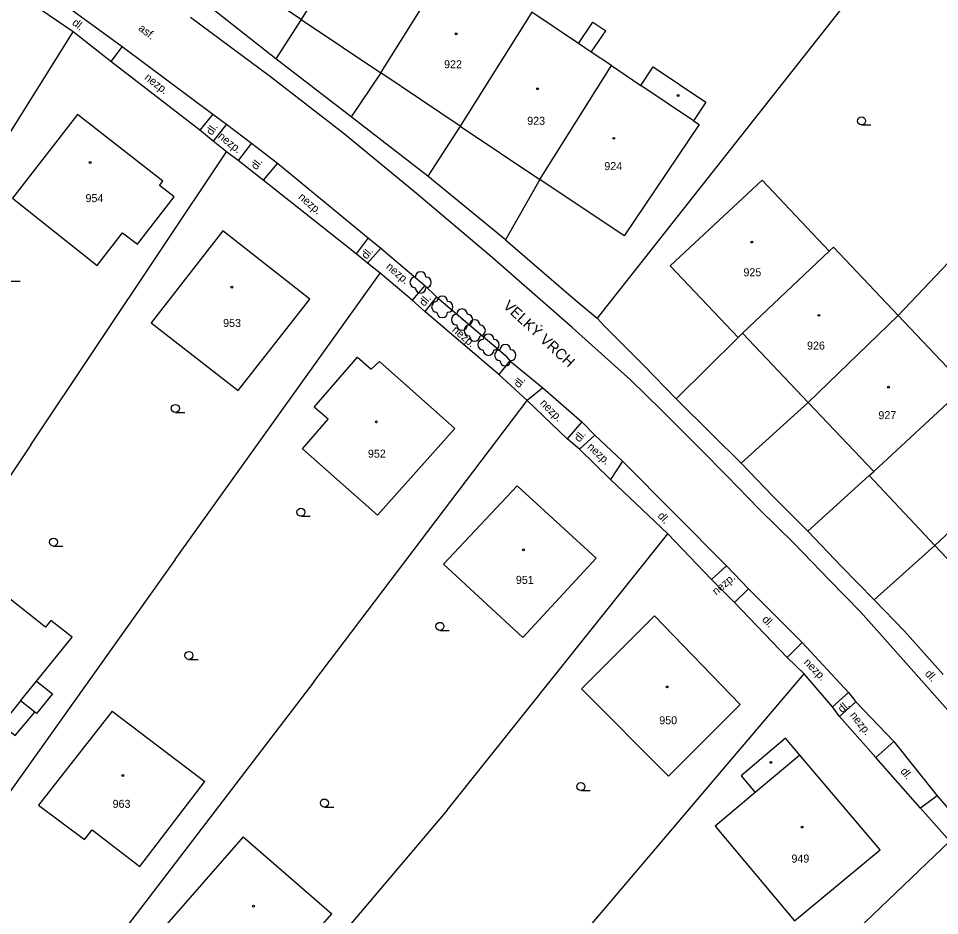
# Model space of a CAD drawing. Extents: x -794191 to -788944, y -1117087 to -1105044.
# Drawn here: x -791209.7 to -791123.3, y -1109475 to -1109390.9 of the extents above; entities that cross this region are included whole.
import ezdxf

# ---------------------------------------------------------------- set-up
doc = ezdxf.new("R2010")
doc.units = 0
for name, color, linetype in [('Doplněk polohopisu', 7, 'Continuous'), ('Hranice - ploty_ zdi', 7, 'Continuous'), ('Komunikace', 7, 'Continuous'), ('Názvy ulic_ silnic_ žel_', 7, 'Continuous'), ('Pomocné popisy', 7, 'Continuous'), ('Stavební objekty', 7, 'Continuous'), ('Zeleň', 7, 'Continuous'), ('Značky druhů budov', 7, 'Continuous'), ('Značky druhů pozemků', 7, 'Continuous'), ('Čísla popisná', 7, 'Continuous')]:
    doc.layers.add(name, color=color, linetype=linetype)

msp = doc.modelspace()

# ---------------------------------------------------------------- linework, layer by layer
at = {"layer": 'Doplněk polohopisu'}
for p, q in [((-791199.94, -1109393.48), (-791200.99, -1109394.89)), ((-791191.42, -1109399.83), (-791192.66, -1109401.33)), ((-791190.16, -1109400.78), (-791191.39, -1109402.35)), ((-791187.81, -1109402.54), (-791189.07, -1109404.18)), ((-791185.38, -1109404.42), (-791186.73, -1109406.03)), ((-791176.88, -1109411.42), (-791178.01, -1109412.94)), ((-791175.68, -1109412.41), (-791176.93, -1109413.8)), ((-791171.56, -1109415.9), (-791172.75, -1109417.27)), ((-791170.48, -1109416.96), (-791171.56, -1109418.33)), ((-791163.61, -1109422.97), (-791164.63, -1109424.23)), ((-791160.5, -1109425.48), (-791161.98, -1109426.67)), ((-791156.85, -1109428.68), (-791158.21, -1109430.28)), ((-791155.62, -1109429.93), (-791157.07, -1109431.24)), ((-791153.04, -1109432.36), (-791154.17, -1109434.07)), ((-791143.28, -1109442.16), (-791144.69, -1109443.45)), ((-791141.23, -1109444.33), (-791142.53, -1109445.62)), ((-791136.2, -1109449.34), (-791137.61, -1109450.75)), ((-791131.85, -1109454.03), (-791133.36, -1109455.4)), ((-791131.18, -1109454.91), (-791132.69, -1109456.28)), ((-791127.61, -1109458.63), (-791129.28, -1109460.14)), ((-791123.53, -1109463.74), (-791125.11, -1109464.87))]:
    msp.add_line(p, q, dxfattribs=at)
at = {"layer": 'Hranice - ploty_ zdi'}
for p, q in [((-791126.34, -1109382.08), (-791155.41, -1109418.94)), ((-791204.53, -1109392.11), (-791208.33, -1109389.54)), ((-791185.54, -1109394.65), (-791192.45, -1109389.21)), ((-791183.17, -1109390.96), (-791185.54, -1109394.65)), ((-791222.48, -1109420.82), (-791204.53, -1109392.11)), ((-791200.99, -1109394.89), (-791204.53, -1109392.11)), ((-791178.48, -1109400.1), (-791185.54, -1109394.65)), ((-791192.66, -1109401.33), (-791200.99, -1109394.89)), ((-791175.69, -1109395.97), (-791178.48, -1109400.1)), ((-791127.2, -1109418.71), (-791106.44, -1109396.74)), ((-791171.28, -1109405.65), (-791178.48, -1109400.1)), ((-791191.39, -1109402.35), (-791192.66, -1109401.33)), ((-791168.25, -1109400.95), (-791171.28, -1109405.65)), ((-791190.14, -1109403.35), (-791191.39, -1109402.35)), ((-791208.5, -1109430.84), (-791190.14, -1109403.35)), ((-791189.07, -1109404.18), (-791190.14, -1109403.35)), ((-791186.73, -1109406.03), (-791189.07, -1109404.18)), ((-791164, -1109411.6), (-791171.28, -1109405.65)), ((-791178.01, -1109412.94), (-791186.73, -1109406.03)), ((-791160.77, -1109405.96), (-791164, -1109411.6)), ((-791164, -1109411.6), (-791157.67, -1109417.07)), ((-791176.93, -1109413.8), (-791178.01, -1109412.94)), ((-791175.75, -1109414.74), (-791176.93, -1109413.8)), ((-791194.97, -1109441.59), (-791175.75, -1109414.74)), ((-791172.75, -1109417.27), (-791175.75, -1109414.74)), ((-791157.67, -1109417.07), (-791155.41, -1109418.94)), ((-791171.56, -1109418.33), (-791172.75, -1109417.27)), ((-791164.63, -1109424.23), (-791171.56, -1109418.33)), ((-791155.41, -1109418.94), (-791154.72, -1109419.69)), ((-791154.72, -1109419.69), (-791151.03, -1109423.4)), ((-791142.21, -1109420.77), (-791148.02, -1109426.51)), ((-791151.03, -1109423.4), (-791148.02, -1109426.51)), ((-791161.98, -1109426.67), (-791164.63, -1109424.23)), ((-791148.02, -1109426.51), (-791144.62, -1109429.86)), ((-791181.96, -1109453.04), (-791161.98, -1109426.67)), ((-791158.21, -1109430.28), (-791161.98, -1109426.67)), ((-791135.63, -1109426.85), (-791141.9, -1109432.56)), ((-791144.62, -1109429.86), (-791141.9, -1109432.56)), ((-791208.5, -1109430.84), (-791227.73, -1109459.55)), ((-791157.07, -1109431.24), (-791158.21, -1109430.28)), ((-791154.17, -1109434.07), (-791157.07, -1109431.24)), ((-791141.9, -1109432.56), (-791138.96, -1109435.63)), ((-791148.78, -1109439.18), (-791154.17, -1109434.07)), ((-791129.92, -1109433.71), (-791135.67, -1109438.93)), ((-791169.46, -1109465.07), (-791148.78, -1109439.18)), ((-791144.69, -1109443.45), (-791148.78, -1109439.18)), ((-791135.67, -1109438.93), (-791132.51, -1109442.23)), ((-791123.75, -1109440.27), (-791129.44, -1109445.36)), ((-791194.97, -1109441.59), (-791215.28, -1109470.08)), ((-791132.51, -1109442.23), (-791129.44, -1109445.36)), ((-791142.53, -1109445.62), (-791144.69, -1109443.45)), ((-791137.61, -1109450.75), (-791142.53, -1109445.62)), ((-791129.44, -1109445.36), (-791126.59, -1109448.3)), ((-791126.59, -1109448.3), (-791122.99, -1109452.36)), ((-791136.01, -1109452.29), (-791137.61, -1109450.75)), ((-791157.51, -1109477.59), (-791136.01, -1109452.29)), ((-791133.36, -1109455.4), (-791136.01, -1109452.29)), ((-791181.96, -1109453.04), (-791203.26, -1109480.85)), ((-791132.69, -1109456.28), (-791133.36, -1109455.4)), ((-791129.28, -1109460.14), (-791132.69, -1109456.28)), ((-791125.11, -1109464.87), (-791129.28, -1109460.14)), ((-791169.46, -1109465.07), (-791192.04, -1109491.65)), ((-791122.35, -1109467.97), (-791125.11, -1109464.87)), ((-791146.15, -1109490.67), (-791122.35, -1109467.97))]:
    msp.add_line(p, q, dxfattribs=at)
at = {"layer": 'Komunikace'}
for p, q in [((-791207.35, -1109388.07), (-791199.94, -1109393.48)), ((-791186.03, -1109396.35), (-791193.52, -1109390.77)), ((-791199.94, -1109393.48), (-791191.42, -1109399.83)), ((-791179.08, -1109401.72), (-791186.03, -1109396.35)), ((-791191.42, -1109399.83), (-791190.16, -1109400.78)), ((-791190.16, -1109400.78), (-791187.81, -1109402.54)), ((-791172.35, -1109407.27), (-791179.08, -1109401.72)), ((-791187.81, -1109402.54), (-791185.38, -1109404.42)), ((-791185.38, -1109404.42), (-791176.88, -1109411.42)), ((-791165.24, -1109413.28), (-791172.35, -1109407.27)), ((-791176.88, -1109411.42), (-791175.68, -1109412.41)), ((-791175.68, -1109412.41), (-791171.56, -1109415.9)), ((-791157.74, -1109419.83), (-791165.24, -1109413.28)), ((-791171.56, -1109415.9), (-791170.48, -1109416.96)), ((-791152.27, -1109424.76), (-791157.74, -1109419.83)), ((-791163.61, -1109422.97), (-791160.5, -1109425.48)), ((-791149.38, -1109427.58), (-791152.27, -1109424.76)), ((-791160.5, -1109425.48), (-791156.85, -1109428.68)), ((-791145.68, -1109431.27), (-791149.38, -1109427.58)), ((-791156.85, -1109428.68), (-791155.62, -1109429.93)), ((-791155.62, -1109429.93), (-791153.04, -1109432.36)), ((-791143.3, -1109433.71), (-791145.68, -1109431.27)), ((-791153.04, -1109432.36), (-791143.28, -1109442.16)), ((-791140.18, -1109436.89), (-791143.3, -1109433.71)), ((-791138.96, -1109435.63), (-791135.67, -1109438.93)), ((-791136.94, -1109440.09), (-791140.18, -1109436.89)), ((-791133.64, -1109443.52), (-791136.94, -1109440.09)), ((-791143.28, -1109442.16), (-791141.23, -1109444.33)), ((-791130.74, -1109446.48), (-791133.64, -1109443.52)), ((-791141.23, -1109444.33), (-791136.2, -1109449.34)), ((-791127.96, -1109449.6), (-791130.74, -1109446.48)), ((-791136.2, -1109449.34), (-791131.85, -1109454.03)), ((-791118.86, -1109459.86), (-791127.96, -1109449.6)), ((-791131.85, -1109454.03), (-791131.18, -1109454.91)), ((-791131.18, -1109454.91), (-791127.61, -1109458.63)), ((-791127.61, -1109458.63), (-791123.53, -1109463.74)), ((-791123.53, -1109463.74), (-791117.63, -1109470.61))]:
    msp.add_line(p, q, dxfattribs=at)
msp.add_lwpolyline([(-791170.48, -1109416.96), (-791164.02, -1109422.43), (-791163.61, -1109422.97)], dxfattribs=at)
at = {"layer": 'Stavební objekty'}
for p, q in [((-791183.17, -1109390.96), (-791190.15, -1109386.3)), ((-791155.81, -1109391.21), (-791154.61, -1109392.02)), ((-791155.96, -1109394.03), (-791154.61, -1109392.02)), ((-791141.78, -1109420.35), (-791133.66, -1109412.66)), ((-791135.63, -1109426.85), (-791127.2, -1109418.71)), ((-791129.49, -1109433.33), (-791121.27, -1109425.71)), ((-791207.96, -1109452.98), (-791204.63, -1109448.85)), ((-791207.97, -1109456.02), (-791208.13, -1109455.9)), ((-791200.87, -1109455.79), (-791192.19, -1109462.39)), ((-791188.58, -1109467.56), (-791180.29, -1109474.8))]:
    msp.add_line(p, q, dxfattribs=at)
for points in [[(-791169, -1109385.27), (-791170.78, -1109384.08), (-791169.67, -1109382.42), (-791170.95, -1109381.56), (-791172.06, -1109383.22), (-791176.49, -1109380.24), (-791183.17, -1109390.96), (-791175.69, -1109395.97)], [(-791168.25, -1109400.95), (-791175.69, -1109395.97), (-791169, -1109385.27), (-791165.77, -1109387.44), (-791164.59, -1109385.69)], [(-791157.16, -1109393.22), (-791161.55, -1109390.27), (-791168.25, -1109400.95), (-791160.77, -1109405.96)], [(-791146.39, -1109400.45), (-791145.85, -1109400.81), (-791152.88, -1109411.24), (-791160.77, -1109405.96), (-791154.08, -1109395.28), (-791155.96, -1109394.03), (-791157.16, -1109393.22), (-791155.81, -1109391.21)], [(-791154.08, -1109395.28), (-791151.32, -1109397.14), (-791150.15, -1109395.4)], [(-791150.15, -1109395.4), (-791145.22, -1109398.71), (-791146.39, -1109400.45), (-791151.32, -1109397.14)], [(-791141.78, -1109420.35), (-791142.21, -1109420.77), (-791148.58, -1109414.04), (-791139.94, -1109406.02), (-791133.66, -1109412.66), (-791133.27, -1109412.29), (-791127.2, -1109418.71), (-791120.9, -1109425.37), (-791121.27, -1109425.71), (-791115.13, -1109432.2)], [(-791123.75, -1109440.27), (-791129.92, -1109433.71), (-791129.49, -1109433.33), (-791135.63, -1109426.85), (-791141.78, -1109420.35)], [(-791110.92, -1109452.94), (-791117.07, -1109446.45), (-791117.5, -1109446.86), (-791123.75, -1109440.27), (-791115.13, -1109432.2), (-791108.94, -1109438.75)], [(-791162.38, -1109448.88), (-791169.82, -1109442.01), (-791162.9, -1109434.68)], [(-791162.9, -1109434.68), (-791155.5, -1109441.44), (-791162.38, -1109448.88)], [(-791204.63, -1109448.85), (-791206.62, -1109447.28), (-791207.12, -1109447.93), (-791212.11, -1109443.99), (-791218.69, -1109452.14), (-791213.43, -1109456.29), (-791213.24, -1109456.05), (-791211.52, -1109457.4), (-791211.24, -1109457.04)], [(-791209.46, -1109454.83), (-791207.96, -1109452.98), (-791206.47, -1109454.18), (-791207.97, -1109456.02)], [(-791200.87, -1109455.79), (-791207.77, -1109464.59), (-791203.47, -1109467.82)], [(-791136.41, -1109459.91), (-791137.76, -1109458.32), (-791141.9, -1109461.85), (-791140.59, -1109463.41)], [(-791203.47, -1109467.82), (-791202.76, -1109466.9), (-791198.27, -1109470.36), (-791192.19, -1109462.39)], [(-791188.58, -1109467.56), (-791195.96, -1109475.99), (-791191.97, -1109479.56), (-791191.2, -1109478.61), (-791186.89, -1109482.4), (-791180.29, -1109474.8)]]:
    msp.add_lwpolyline(points, dxfattribs=at)
for points in [[(-791204.12, -1109399.88), (-791210.22, -1109407.72), (-791202.27, -1109414.01), (-791199.89, -1109410.95), (-791198.51, -1109412.03), (-791195.06, -1109407.59), (-791196.44, -1109406.51), (-791196.12, -1109406.1)], [(-791190.5, -1109410.77), (-791197.22, -1109419.38), (-791189.06, -1109425.75), (-791182.33, -1109417.17)], [(-791175.99, -1109437.43), (-791183.04, -1109431.2), (-791180.64, -1109428.41), (-791181.93, -1109427.3), (-791177.89, -1109422.62), (-791176.6, -1109423.73), (-791175.81, -1109423.02), (-791168.75, -1109429.3)], [(-791142, -1109455.17), (-791150.05, -1109446.84), (-791156.88, -1109453.71), (-791148.74, -1109461.88)], [(-791211.24, -1109457.04), (-791209.97, -1109458.08), (-791208.13, -1109455.9), (-791209.46, -1109454.83)], [(-791128.9, -1109468.79), (-791136.41, -1109459.91), (-791140.59, -1109463.41), (-791144.36, -1109466.57), (-791136.92, -1109475.45)]]:
    msp.add_lwpolyline(points, close=True, dxfattribs=at)
at = {"layer": 'Zeleň'}
for centre in [(-791171.96, -1109415.6), (-791169.93, -1109417.9), (-791168.08, -1109419.09), (-791166.89, -1109420.11), (-791165.6, -1109421.44), (-791164.02, -1109422.43)]:
    msp.add_circle(centre, 0.0005, dxfattribs=at)
for centre, start, end in [((-791172.46, -1109415.6), 89.99999, 269.99999), ((-791171.96, -1109415.1), 0, 179.99999), ((-791171.46, -1109415.6), 270, 89.99999), ((-791171.96, -1109416.1), 179.99999, 359.99999), ((-791169.93, -1109417.4), 0, 179.99999), ((-791170.43, -1109417.9), 89.99999, 269.99999), ((-791169.43, -1109417.9), 270, 89.99999), ((-791169.93, -1109418.4), 179.99999, 359.99999), ((-791168.58, -1109419.09), 89.99999, 269.99999), ((-791168.08, -1109418.59), 0, 179.99999), ((-791167.58, -1109419.09), 270, 89.99999), ((-791168.08, -1109419.59), 179.99999, 359.99999), ((-791167.39, -1109420.11), 89.99999, 269.99999), ((-791166.89, -1109419.61), 0, 179.99999), ((-791166.39, -1109420.11), 270, 89.99999), ((-791166.89, -1109420.61), 179.99999, 359.99999), ((-791165.6, -1109420.94), 0, 179.99999), ((-791166.1, -1109421.44), 89.99999, 269.99999), ((-791165.1, -1109421.44), 270, 89.99999), ((-791164.02, -1109421.93), 0, 179.99999), ((-791165.6, -1109421.94), 179.99999, 359.99999), ((-791164.52, -1109422.43), 89.99999, 269.99999), ((-791163.52, -1109422.43), 270, 89.99999), ((-791164.02, -1109422.93), 179.99999, 359.99999)]:
    msp.add_arc(centre, 0.5, start, end, dxfattribs=at)
at = {"layer": 'Značky druhů budov'}
for centre in [(-791168.64, -1109392.3), (-791160.99, -1109397.45), (-791147.83, -1109398.08), (-791153.86, -1109402.1), (-791202.94, -1109404.36), (-791140.9, -1109411.82), (-791189.66, -1109416.05), (-791134.63, -1109418.69), (-791128.09, -1109425.43), (-791176.11, -1109428.67), (-791162.32, -1109440.66), (-791148.86, -1109453.52), (-791139.12, -1109460.59), (-791199.88, -1109461.83), (-791136.21, -1109466.65), (-791187.63, -1109474.07)]:
    msp.add_circle(centre, 0.0875, dxfattribs=at)
at = {"layer": 'Značky druhů pozemků'}
for p, q in [((-791130.63, -1109400.845), (-791129.755, -1109400.845)), ((-791210.38, -1109415.485), (-791209.505, -1109415.485)), ((-791194.95, -1109427.785), (-791194.075, -1109427.785)), ((-791183.18, -1109437.515), (-791182.305, -1109437.515)), ((-791206.37, -1109440.325), (-791205.495, -1109440.325)), ((-791170.15, -1109448.215), (-791169.275, -1109448.215)), ((-791193.68, -1109450.945), (-791192.805, -1109450.945)), ((-791156.94, -1109463.235), (-791156.065, -1109463.235)), ((-791180.98, -1109464.775), (-791180.105, -1109464.775))]:
    msp.add_line(p, q, dxfattribs=at)
for centre in [(-791130.63, -1109400.47), (-791194.95, -1109427.41), (-791183.18, -1109437.14), (-791206.37, -1109439.95), (-791170.15, -1109447.84), (-791193.68, -1109450.57), (-791156.94, -1109462.86), (-791180.98, -1109464.4)]:
    msp.add_circle(centre, 0.375, dxfattribs=at)

# ---------------------------------------------------------------- texts
at = {"layer": 'Názvy ulic_ silnic_ žel_'}
msp.add_text('VELKÝ VRCH', height=1, rotation=317.27216, dxfattribs=at).set_placement((-791164.3, -1109417.9))
at = {"layer": 'Pomocné popisy'}
for s, rotation, p in [('dl.', 322.28831, (-791204.68, -1109391.39)), ('asf.', 321.95171, (-791198.48, -1109391.9)), ('nezp.', 322.28831, (-791197.9, -1109396.52)), ('dl.', 55.23328, (-791191.53, -1109401.88)), ('nezp.', 321.50293, (-791191.02, -1109402.03)), ('dl.', 52.88606, (-791187.36, -1109405.12)), ('nezp.', 319.4221, (-791183.48, -1109407.7)), ('dl.', 49.51513, (-791177.03, -1109413.49)), ('nezp.', 319.4221, (-791175.26, -1109414.23)), ('dl.', 49.51513, (-791171.62, -1109417.91)), ('nezp.', 319.4221, (-791169.07, -1109420.15)), ('dl.', 49.51513, (-791162.76, -1109425.56)), ('nezp.', 314.84211, (-791160.82, -1109426.98)), ('dl.', 49.51513, (-791157.09, -1109430.64)), ('nezp.', 317.37137, (-791156.39, -1109431.1)), ('dl.', 313.2635, (-791149.8, -1109437.53)), ('nezp.', 40.41294, (-791144.25, -1109444.96)), ('dl.', 313.2635, (-791140.01, -1109447.25)), ('nezp.', 314.84211, (-791136.1, -1109451.28)), ('dl.', 311.41765, (-791124.74, -1109452.31)), ('dl.', 40.08209, (-791132.47, -1109455.99)), ('nezp.', 308.49354, (-791131.76, -1109456.2)), ('dl.', 308.49354, (-791127.03, -1109461.44))]:
    msp.add_text(s, height=0.75, rotation=rotation, dxfattribs=at).set_placement(p)
at = {"layer": 'Čísla popisná'}
for s, p in [('922', (-791169.76, -1109395.53)), ('923', (-791161.97, -1109400.83)), ('924', (-791154.74, -1109405.08)), ('954', (-791203.37, -1109408.08)), ('925', (-791141.7, -1109415.03)), ('953', (-791190.47, -1109419.78)), ('926', (-791135.74, -1109421.9)), ('927', (-791129.05, -1109428.42)), ('952', (-791176.9, -1109432.03)), ('951', (-791163.03, -1109443.86)), ('950', (-791149.59, -1109457.02)), ('963', (-791200.83, -1109464.85)), ('949', (-791137.2, -1109469.98))]:
    msp.add_text(s, height=0.75, dxfattribs=at).set_placement(p)

doc.saveas('drawing.dxf')
